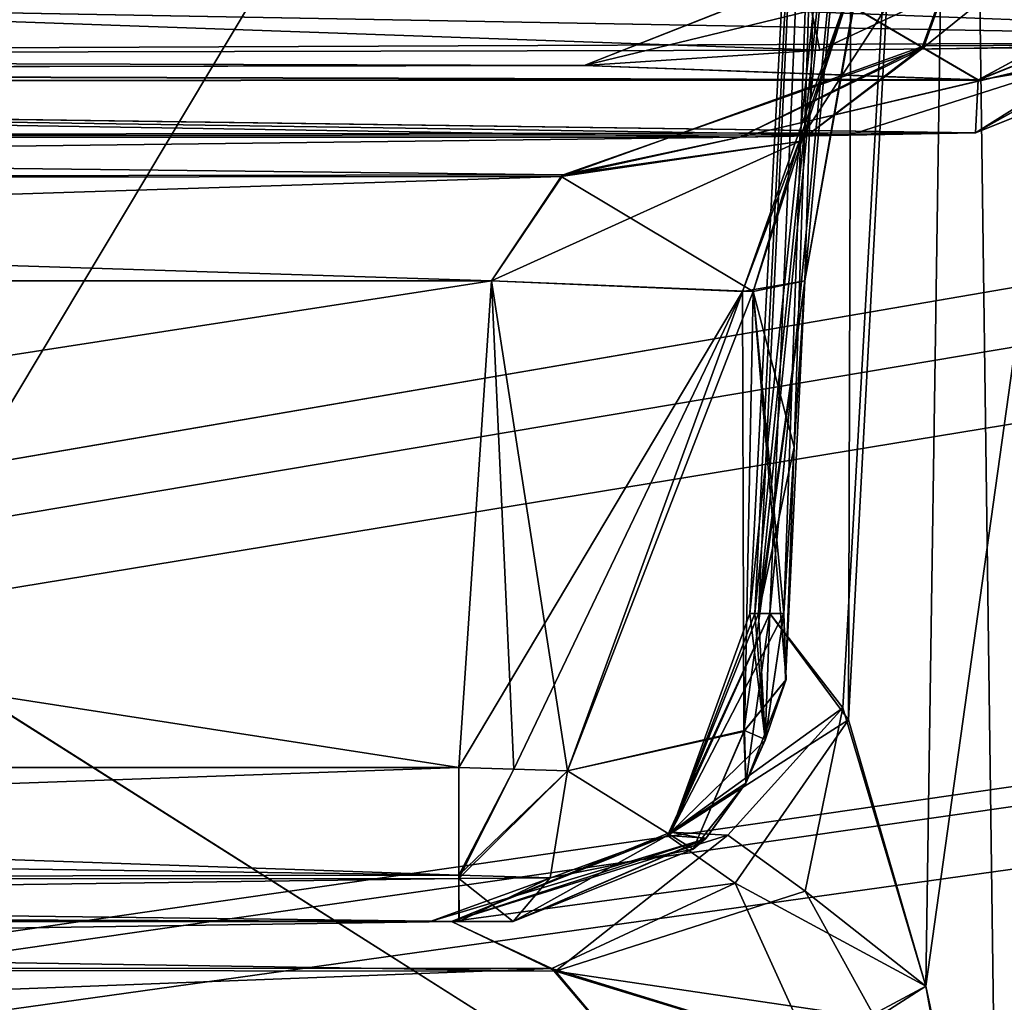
# Model space of a CAD drawing. Header units: inches. Extents: x -9.7 to 9.7, y -2.4 to 4.3.
# Tile 339 of 656: x -5.346 to -5.164, y -1.12 to -0.938. Entities that reach past the tile are written whole.
import ezdxf

# ---------------------------------------------------------------- set-up
doc = ezdxf.new("R2010")
doc.units = ezdxf.units.IN
doc.header["$LTSCALE"] = 101.851852
doc.header["$MEASUREMENT"] = 0
for name, color, linetype in [('1603', 7, 'CONTINUOUS'), ('1627', 7, 'CONTINUOUS'), ('1628', 7, 'CONTINUOUS'), ('1629', 7, 'CONTINUOUS'), ('1630', 7, 'CONTINUOUS'), ('1631', 7, 'CONTINUOUS'), ('1632', 7, 'CONTINUOUS'), ('1633', 7, 'CONTINUOUS'), ('1634', 7, 'CONTINUOUS'), ('1635', 7, 'CONTINUOUS'), ('1636', 7, 'CONTINUOUS'), ('1637', 7, 'CONTINUOUS'), ('1638', 7, 'CONTINUOUS'), ('1639', 7, 'CONTINUOUS'), ('1640', 7, 'CONTINUOUS'), ('1647', 7, 'CONTINUOUS'), ('1652', 7, 'CONTINUOUS'), ('1800', 7, 'CONTINUOUS'), ('1803', 7, 'CONTINUOUS'), ('231', 7, 'CONTINUOUS'), ('467', 7, 'CONTINUOUS'), ('7102', 7, 'CONTINUOUS'), ('7103', 7, 'CONTINUOUS'), ('7104', 7, 'CONTINUOUS'), ('7105', 7, 'CONTINUOUS'), ('7265', 7, 'CONTINUOUS'), ('7266', 7, 'CONTINUOUS'), ('7267', 7, 'CONTINUOUS'), ('7268', 7, 'CONTINUOUS'), ('7270', 7, 'CONTINUOUS'), ('7271', 7, 'CONTINUOUS'), ('7272', 7, 'CONTINUOUS'), ('7273', 7, 'CONTINUOUS'), ('7278', 7, 'CONTINUOUS'), ('7279', 7, 'CONTINUOUS'), ('7280', 7, 'CONTINUOUS'), ('7281', 7, 'CONTINUOUS'), ('7282', 7, 'CONTINUOUS'), ('7283', 7, 'CONTINUOUS'), ('7284', 7, 'CONTINUOUS'), ('7285', 7, 'CONTINUOUS'), ('7286', 7, 'CONTINUOUS'), ('7287', 7, 'CONTINUOUS'), ('8370', 7, 'CONTINUOUS'), ('8384', 7, 'CONTINUOUS'), ('9464', 7, 'CONTINUOUS')]:
    doc.layers.add(name, color=color, linetype=linetype)

msp = doc.modelspace()

# ---------------------------------------------------------------- linework, layer by layer
at = {"layer": '1603', "linetype": 'CONTINUOUS'}
for points in [[(-5.10467, -0.63882, 4.46648), (-5.17481, -1.57343, 4.42625), (-5.1258, -0.63817, 4.47526), (-5.10467, -0.63882, 4.46648)], [(-5.15357, -1.57279, 4.41749), (-5.17481, -1.57343, 4.42625), (-5.10467, -0.63882, 4.46648), (-5.15357, -1.57279, 4.41749)]]:
    msp.add_3dface(points, dxfattribs=at)
at = {"layer": '1627', "linetype": 'CONTINUOUS'}
for points in [[(-5.1919, -0.67738, 3.6), (-5.17224, -0.67738, 3.5154), (-5.21133, -1.04814, 3.6), (-5.1919, -0.67738, 3.6)], [(-5.21133, -1.04814, 3.6), (-5.17224, -0.67738, 3.5154), (-5.20975, -1.04814, 3.57427), (-5.21133, -1.04814, 3.6)], [(-5.2104, -1.04814, 3.61979), (-5.1919, -0.67738, 3.6), (-5.21133, -1.04814, 3.6), (-5.2104, -1.04814, 3.61979)], [(-5.20762, -1.04814, 3.63941), (-5.1919, -0.67738, 3.6), (-5.2104, -1.04814, 3.61979), (-5.20762, -1.04814, 3.63941)], [(-5.20975, -1.04814, 3.57427), (-5.17224, -0.67738, 3.5154), (-5.20113, -0.98664, 3.54659), (-5.20975, -1.04814, 3.57427)], [(-5.19312, -1.06774, 3.6883), (-5.1919, -0.67738, 3.6), (-5.20762, -1.04814, 3.63941), (-5.19312, -1.06774, 3.6883)], [(-5.20113, -0.98664, 3.54659), (-5.17224, -0.67738, 3.5154), (-5.1905, -0.92601, 3.52446), (-5.20113, -0.98664, 3.54659)], [(-5.17224, -0.67738, 3.6846), (-5.1919, -0.67738, 3.6), (-5.19312, -1.06774, 3.6883), (-5.17224, -0.67738, 3.6846)], [(-5.17877, -1.11693, 3.71932), (-5.17224, -0.67738, 3.6846), (-5.19312, -1.06774, 3.6883), (-5.17877, -1.11693, 3.71932)], [(-5.16534, -1.19123, 3.74334), (-5.17224, -0.67738, 3.6846), (-5.17877, -1.11693, 3.71932), (-5.16534, -1.19123, 3.74334)], [(-5.14803, -1.2611, 3.7661), (-5.14596, -1.25623, 3.76758), (-5.17224, -0.67738, 3.6846), (-5.14803, -1.2611, 3.7661)], [(-5.14803, -1.2611, 3.7661), (-5.17224, -0.67738, 3.6846), (-5.16534, -1.19123, 3.74334), (-5.14803, -1.2611, 3.7661)], [(-5.14596, -1.25623, 3.76758), (-5.14505, -1.24804, 3.7678), (-5.17224, -0.67738, 3.6846), (-5.14596, -1.25623, 3.76758)], [(-5.17224, -0.67738, 3.6846), (-5.14505, -1.24804, 3.7678), (-5.13124, -0.96295, 3.7599), (-5.17224, -0.67738, 3.6846)], [(-5.1173, -0.67738, 3.75187), (-5.17224, -0.67738, 3.6846), (-5.13124, -0.96295, 3.7599), (-5.1173, -0.67738, 3.75187)], [(-5.2031, -1.01741, 3.54776), (-5.20975, -1.04814, 3.57427), (-5.20113, -0.98664, 3.54659), (-5.2031, -1.01741, 3.54776)], [(-5.20506, -1.04814, 3.54892), (-5.20975, -1.04814, 3.57427), (-5.2031, -1.01741, 3.54776), (-5.20506, -1.04814, 3.54892)]]:
    msp.add_3dface(points, dxfattribs=at)
at = {"layer": '1628', "linetype": 'CONTINUOUS'}
for points in [[(-5.16473, -0.90326, 3.48013), (-5.1282, -0.90239, 3.44171), (-5.14074, -0.94309, 3.42751), (-5.16473, -0.90326, 3.48013)], [(-5.17911, -0.94324, 3.46895), (-5.16473, -0.90326, 3.48013), (-5.14074, -0.94309, 3.42751), (-5.17911, -0.94324, 3.46895)], [(-5.21318, -0.96011, 3.44382), (-5.17911, -0.94324, 3.46895), (-5.14074, -0.94309, 3.42751), (-5.21318, -0.96011, 3.44382)], [(-5.16961, -0.9593, 3.39715), (-5.21318, -0.96011, 3.44382), (-5.14074, -0.94309, 3.42751), (-5.16961, -0.9593, 3.39715)], [(-5.1928, -0.95968, 3.41915), (-5.21318, -0.96011, 3.44382), (-5.16961, -0.9593, 3.39715), (-5.1928, -0.95968, 3.41915)]]:
    msp.add_3dface(points, dxfattribs=at)
at = {"layer": '1629', "linetype": 'CONTINUOUS'}
for points in [[(-5.1905, -0.92601, 3.52446), (-5.16473, -0.90326, 3.48013), (-5.20218, -0.96091, 3.48772), (-5.1905, -0.92601, 3.52446)], [(-5.16473, -0.90326, 3.48013), (-5.17911, -0.94324, 3.46895), (-5.20218, -0.96091, 3.48772), (-5.16473, -0.90326, 3.48013)], [(-5.20113, -0.98664, 3.54659), (-5.1905, -0.92601, 3.52446), (-5.21069, -0.98864, 3.49607), (-5.20113, -0.98664, 3.54659)], [(-5.1905, -0.92601, 3.52446), (-5.20218, -0.96091, 3.48772), (-5.21069, -0.98864, 3.49607), (-5.1905, -0.92601, 3.52446)], [(-5.17911, -0.94324, 3.46895), (-5.21318, -0.96011, 3.44382), (-5.24622, -0.96737, 3.46215), (-5.17911, -0.94324, 3.46895)], [(-5.20218, -0.96091, 3.48772), (-5.17911, -0.94324, 3.46895), (-5.24622, -0.96737, 3.46215), (-5.20218, -0.96091, 3.48772)], [(-5.20218, -0.96091, 3.48772), (-5.24622, -0.96737, 3.46215), (-5.21069, -0.98864, 3.49607), (-5.20218, -0.96091, 3.48772)], [(-5.24622, -0.96737, 3.46215), (-5.25904, -0.98664, 3.4713), (-5.21069, -0.98864, 3.49607), (-5.24622, -0.96737, 3.46215)]]:
    msp.add_3dface(points, dxfattribs=at)
at = {"layer": '1630', "linetype": 'CONTINUOUS'}
for points in [[(-5.84856, -0.96793, 3.46275), (-5.21318, -0.96011, 3.44382), (-5.84985, -0.96011, 3.44382), (-5.84856, -0.96793, 3.46275)], [(-5.24622, -0.96737, 3.46215), (-5.21318, -0.96011, 3.44382), (-5.84856, -0.96793, 3.46275), (-5.24622, -0.96737, 3.46215)], [(-5.84548, -0.98664, 3.4713), (-5.24622, -0.96737, 3.46215), (-5.84856, -0.96793, 3.46275), (-5.84548, -0.98664, 3.4713)], [(-5.25904, -0.98664, 3.4713), (-5.24622, -0.96737, 3.46215), (-5.84548, -0.98664, 3.4713), (-5.25904, -0.98664, 3.4713)]]:
    msp.add_3dface(points, dxfattribs=at)
at = {"layer": '1631', "linetype": 'CONTINUOUS'}
for points in [[(-5.25904, -0.98664, 3.4713), (-5.84548, -0.98664, 3.4713), (-5.2651, -1.07657, 3.47601), (-5.25904, -0.98664, 3.4713)], [(-5.84548, -0.98664, 3.4713), (-5.84077, -1.07657, 3.47601), (-5.2651, -1.07657, 3.47601), (-5.84548, -0.98664, 3.4713)]]:
    msp.add_3dface(points, dxfattribs=at)
at = {"layer": '1632', "linetype": 'CONTINUOUS'}
for points in [[(-5.2651, -1.07657, 3.47601), (-5.84077, -1.07657, 3.47601), (-5.84154, -1.09712, 3.4857), (-5.2651, -1.07657, 3.47601)], [(-5.2651, -1.09705, 3.48562), (-5.2651, -1.07657, 3.47601), (-5.84154, -1.09712, 3.4857), (-5.2651, -1.09705, 3.48562)], [(-5.26507, -1.105, 3.50597), (-5.2651, -1.09705, 3.48562), (-5.84181, -1.105, 3.50599), (-5.26507, -1.105, 3.50597)], [(-5.84181, -1.105, 3.50599), (-5.2651, -1.09705, 3.48562), (-5.84154, -1.09712, 3.4857), (-5.84181, -1.105, 3.50599)]]:
    msp.add_3dface(points, dxfattribs=at)
at = {"layer": '1633', "linetype": 'CONTINUOUS'}
for points in [[(-5.2651, -1.07657, 3.47601), (-5.2651, -1.09705, 3.48562), (-5.25491, -1.07688, 3.4769), (-5.2651, -1.07657, 3.47601)], [(-5.25491, -1.07688, 3.4769), (-5.2651, -1.09705, 3.48562), (-5.24505, -1.07714, 3.4795), (-5.25491, -1.07688, 3.4769)], [(-5.24505, -1.07714, 3.4795), (-5.2651, -1.09705, 3.48562), (-5.24822, -1.09696, 3.48843), (-5.24505, -1.07714, 3.4795)], [(-5.24822, -1.09696, 3.48843), (-5.2651, -1.09705, 3.48562), (-5.25506, -1.105, 3.5077), (-5.24822, -1.09696, 3.48843)], [(-5.2651, -1.09705, 3.48562), (-5.26507, -1.105, 3.50597), (-5.25506, -1.105, 3.5077), (-5.2651, -1.09705, 3.48562)]]:
    msp.add_3dface(points, dxfattribs=at)
at = {"layer": '1634', "linetype": 'CONTINUOUS'}
for points in [[(-5.84181, -1.105, 3.50599), (-5.84226, -1.105, 3.65059), (-5.26648, -1.105, 3.65059), (-5.84181, -1.105, 3.50599)], [(-5.26507, -1.105, 3.50597), (-5.84181, -1.105, 3.50599), (-5.27037, -1.105, 3.57837), (-5.26507, -1.105, 3.50597)], [(-5.27037, -1.105, 3.57837), (-5.84181, -1.105, 3.50599), (-5.26648, -1.105, 3.65059), (-5.27037, -1.105, 3.57837)], [(-5.25506, -1.105, 3.5077), (-5.26507, -1.105, 3.50597), (-5.27037, -1.105, 3.57837), (-5.25506, -1.105, 3.5077)]]:
    msp.add_3dface(points, dxfattribs=at)
at = {"layer": '1635', "linetype": 'CONTINUOUS'}
for points in [[(-5.26648, -1.105, 3.65059), (-5.84226, -1.105, 3.65059), (-5.84127, -1.11356, 3.67856), (-5.26648, -1.105, 3.65059)], [(-5.24789, -1.11365, 3.6787), (-5.26648, -1.105, 3.65059), (-5.84127, -1.11356, 3.67856), (-5.24789, -1.11365, 3.6787)], [(-5.83865, -1.13627, 3.69695), (-5.24789, -1.11365, 3.6787), (-5.84127, -1.11356, 3.67856), (-5.83865, -1.13627, 3.69695)], [(-5.83865, -1.13627, 3.69695), (-5.22861, -1.13627, 3.69695), (-5.24789, -1.11365, 3.6787), (-5.83865, -1.13627, 3.69695)]]:
    msp.add_3dface(points, dxfattribs=at)
at = {"layer": '1636', "linetype": 'CONTINUOUS'}
for points in [[(-5.19312, -1.06774, 3.6883), (-5.20762, -1.04814, 3.63941), (-5.22652, -1.08911, 3.643), (-5.19312, -1.06774, 3.6883)], [(-5.19312, -1.06774, 3.6883), (-5.22652, -1.08911, 3.643), (-5.21403, -1.09791, 3.67633), (-5.19312, -1.06774, 3.6883)], [(-5.17877, -1.11693, 3.71932), (-5.19312, -1.06774, 3.6883), (-5.21403, -1.09791, 3.67633), (-5.17877, -1.11693, 3.71932)], [(-5.22652, -1.08911, 3.643), (-5.26648, -1.105, 3.65059), (-5.21403, -1.09791, 3.67633), (-5.22652, -1.08911, 3.643)], [(-5.26648, -1.105, 3.65059), (-5.24789, -1.11365, 3.6787), (-5.21403, -1.09791, 3.67633), (-5.26648, -1.105, 3.65059)], [(-5.21403, -1.09791, 3.67633), (-5.24789, -1.11365, 3.6787), (-5.20015, -1.12842, 3.70182), (-5.21403, -1.09791, 3.67633)], [(-5.17877, -1.11693, 3.71932), (-5.21403, -1.09791, 3.67633), (-5.20015, -1.12842, 3.70182), (-5.17877, -1.11693, 3.71932)], [(-5.24789, -1.11365, 3.6787), (-5.22861, -1.13627, 3.69695), (-5.20015, -1.12842, 3.70182), (-5.24789, -1.11365, 3.6787)]]:
    msp.add_3dface(points, dxfattribs=at)
at = {"layer": '1637', "linetype": 'CONTINUOUS'}
for points in [[(-5.22652, -1.08911, 3.643), (-5.20762, -1.04814, 3.63941), (-5.21208, -1.07943, 3.53402), (-5.22652, -1.08911, 3.643)], [(-5.21208, -1.07943, 3.53402), (-5.20762, -1.04814, 3.63941), (-5.20846, -1.07137, 3.53848), (-5.21208, -1.07943, 3.53402)], [(-5.2104, -1.04814, 3.61979), (-5.21133, -1.04814, 3.6), (-5.20846, -1.07137, 3.53848), (-5.2104, -1.04814, 3.61979)], [(-5.21133, -1.04814, 3.6), (-5.20975, -1.04814, 3.57427), (-5.20846, -1.07137, 3.53848), (-5.21133, -1.04814, 3.6)], [(-5.20762, -1.04814, 3.63941), (-5.2104, -1.04814, 3.61979), (-5.20846, -1.07137, 3.53848), (-5.20762, -1.04814, 3.63941)], [(-5.20975, -1.04814, 3.57427), (-5.20506, -1.04814, 3.54892), (-5.20846, -1.07137, 3.53848), (-5.20975, -1.04814, 3.57427)], [(-5.21937, -1.08962, 3.52724), (-5.22652, -1.08911, 3.643), (-5.21208, -1.07943, 3.53402), (-5.21937, -1.08962, 3.52724)], [(-5.25506, -1.105, 3.5077), (-5.27037, -1.105, 3.57837), (-5.22652, -1.08911, 3.643), (-5.25506, -1.105, 3.5077)], [(-5.27037, -1.105, 3.57837), (-5.26648, -1.105, 3.65059), (-5.22652, -1.08911, 3.643), (-5.27037, -1.105, 3.57837)], [(-5.25506, -1.105, 3.5077), (-5.22652, -1.08911, 3.643), (-5.21937, -1.08962, 3.52724), (-5.25506, -1.105, 3.5077)]]:
    msp.add_3dface(points, dxfattribs=at)
at = {"layer": '1638', "linetype": 'CONTINUOUS'}
for points in [[(-5.20846, -1.07137, 3.53848), (-5.20506, -1.04814, 3.54892), (-5.20461, -1.06031, 3.52711), (-5.20846, -1.07137, 3.53848)], [(-5.21231, -1.06975, 3.50633), (-5.20846, -1.07137, 3.53848), (-5.20461, -1.06031, 3.52711), (-5.21231, -1.06975, 3.50633)], [(-5.24505, -1.07714, 3.4795), (-5.22181, -1.09164, 3.50824), (-5.21231, -1.06975, 3.50633), (-5.24505, -1.07714, 3.4795)], [(-5.22181, -1.09164, 3.50824), (-5.21208, -1.07943, 3.53402), (-5.21231, -1.06975, 3.50633), (-5.22181, -1.09164, 3.50824)], [(-5.21208, -1.07943, 3.53402), (-5.20846, -1.07137, 3.53848), (-5.21231, -1.06975, 3.50633), (-5.21208, -1.07943, 3.53402)], [(-5.24505, -1.07714, 3.4795), (-5.24822, -1.09696, 3.48843), (-5.22181, -1.09164, 3.50824), (-5.24505, -1.07714, 3.4795)], [(-5.21937, -1.08962, 3.52724), (-5.21208, -1.07943, 3.53402), (-5.22181, -1.09164, 3.50824), (-5.21937, -1.08962, 3.52724)], [(-5.25506, -1.105, 3.5077), (-5.21937, -1.08962, 3.52724), (-5.22181, -1.09164, 3.50824), (-5.25506, -1.105, 3.5077)], [(-5.24822, -1.09696, 3.48843), (-5.25506, -1.105, 3.5077), (-5.22181, -1.09164, 3.50824), (-5.24822, -1.09696, 3.48843)]]:
    msp.add_3dface(points, dxfattribs=at)
at = {"layer": '1639', "linetype": 'CONTINUOUS'}
for points in [[(-5.25904, -0.98664, 3.4713), (-5.2651, -1.07657, 3.47601), (-5.25491, -1.07688, 3.4769), (-5.25904, -0.98664, 3.4713)], [(-5.21069, -0.98864, 3.49607), (-5.25904, -0.98664, 3.4713), (-5.24505, -1.07714, 3.4795), (-5.21069, -0.98864, 3.49607)], [(-5.25904, -0.98664, 3.4713), (-5.25491, -1.07688, 3.4769), (-5.24505, -1.07714, 3.4795), (-5.25904, -0.98664, 3.4713)], [(-5.2031, -1.01741, 3.54776), (-5.20113, -0.98664, 3.54659), (-5.21069, -0.98864, 3.49607), (-5.2031, -1.01741, 3.54776)], [(-5.21069, -0.98864, 3.49607), (-5.24505, -1.07714, 3.4795), (-5.21231, -1.06975, 3.50633), (-5.21069, -0.98864, 3.49607)], [(-5.21069, -0.98864, 3.49607), (-5.21231, -1.06975, 3.50633), (-5.20461, -1.06031, 3.52711), (-5.21069, -0.98864, 3.49607)], [(-5.20506, -1.04814, 3.54892), (-5.2031, -1.01741, 3.54776), (-5.21069, -0.98864, 3.49607), (-5.20506, -1.04814, 3.54892)], [(-5.20506, -1.04814, 3.54892), (-5.21069, -0.98864, 3.49607), (-5.20461, -1.06031, 3.52711), (-5.20506, -1.04814, 3.54892)]]:
    msp.add_3dface(points, dxfattribs=at)
at = {"layer": '1640', "linetype": 'CONTINUOUS'}
msp.add_3dface([(-5.16534, -1.19123, 3.74334), (-5.17877, -1.11693, 3.71932), (-5.20015, -1.12842, 3.70182), (-5.16534, -1.19123, 3.74334)], dxfattribs=at)
at = {"layer": '1647', "linetype": 'CONTINUOUS'}
for points in [[(-5.05887, -0.94242, 2.43047), (-4.73281, -0.93258, 1.86674), (-5.44137, -0.93552, 2.03509), (-5.05887, -0.94242, 2.43047)], [(-5.76647, -0.94537, 2.59922), (-5.05887, -0.94242, 2.43047), (-5.44137, -0.93552, 2.03509), (-5.76647, -0.94537, 2.59922)], [(-5.19839, -0.94409, 2.52602), (-5.05887, -0.94242, 2.43047), (-5.76647, -0.94537, 2.59922), (-5.19839, -0.94409, 2.52602)], [(-5.24193, -0.94692, 2.688), (-5.19839, -0.94409, 2.52602), (-5.76647, -0.94537, 2.59922), (-5.24193, -0.94692, 2.688)], [(-5.76895, -0.94785, 2.74122), (-5.24193, -0.94692, 2.688), (-5.76647, -0.94537, 2.59922), (-5.76895, -0.94785, 2.74122)], [(-5.85039, -0.94988, 2.85758), (-5.1691, -0.94958, 2.8406), (-5.76895, -0.94785, 2.74122), (-5.85039, -0.94988, 2.85758)], [(-5.1691, -0.94958, 2.8406), (-5.24193, -0.94692, 2.688), (-5.76895, -0.94785, 2.74122), (-5.1691, -0.94958, 2.8406)], [(-5.85039, -0.94988, 2.85758), (-5.16961, -0.9593, 3.39715), (-5.1691, -0.94958, 2.8406), (-5.85039, -0.94988, 2.85758)], [(-5.84985, -0.96011, 3.44382), (-5.16961, -0.9593, 3.39715), (-5.85039, -0.94988, 2.85758), (-5.84985, -0.96011, 3.44382)], [(-5.1928, -0.95968, 3.41915), (-5.16961, -0.9593, 3.39715), (-5.84985, -0.96011, 3.44382), (-5.1928, -0.95968, 3.41915)], [(-5.21318, -0.96011, 3.44382), (-5.1928, -0.95968, 3.41915), (-5.84985, -0.96011, 3.44382), (-5.21318, -0.96011, 3.44382)]]:
    msp.add_3dface(points, dxfattribs=at)
at = {"layer": '1652', "linetype": 'CONTINUOUS'}
for points in [[(-5.05887, -0.94239, -2.42852), (-5.29023, -0.9335, -1.91904), (-4.7328, -0.93255, -1.86479), (-5.05887, -0.94239, -2.42852)], [(-5.44127, -0.93549, -2.03312), (-5.29023, -0.9335, -1.91904), (-5.05887, -0.94239, -2.42852), (-5.44127, -0.93549, -2.03312)], [(-5.76647, -0.94534, -2.59727), (-5.44127, -0.93549, -2.03312), (-5.19839, -0.94406, -2.52407), (-5.76647, -0.94534, -2.59727)], [(-5.19839, -0.94406, -2.52407), (-5.44127, -0.93549, -2.03312), (-5.05887, -0.94239, -2.42852), (-5.19839, -0.94406, -2.52407)], [(-5.24192, -0.94689, -2.68605), (-5.76647, -0.94534, -2.59727), (-5.19839, -0.94406, -2.52407), (-5.24192, -0.94689, -2.68605)], [(-5.76895, -0.94781, -2.73927), (-5.76647, -0.94534, -2.59727), (-5.24192, -0.94689, -2.68605), (-5.76895, -0.94781, -2.73927)], [(-5.85039, -0.94985, -2.85562), (-5.76895, -0.94781, -2.73927), (-5.1691, -0.94955, -2.83865), (-5.85039, -0.94985, -2.85562)], [(-5.1691, -0.94955, -2.83865), (-5.76895, -0.94781, -2.73927), (-5.24192, -0.94689, -2.68605), (-5.1691, -0.94955, -2.83865)], [(-5.16961, -0.9593, -3.39715), (-5.85039, -0.94985, -2.85562), (-5.1691, -0.94955, -2.83865), (-5.16961, -0.9593, -3.39715)], [(-5.84985, -0.96011, -3.44382), (-5.85039, -0.94985, -2.85562), (-5.21318, -0.96011, -3.44382), (-5.84985, -0.96011, -3.44382)], [(-5.21318, -0.96011, -3.44382), (-5.85039, -0.94985, -2.85562), (-5.19281, -0.95968, -3.41917), (-5.21318, -0.96011, -3.44382)], [(-5.19281, -0.95968, -3.41917), (-5.85039, -0.94985, -2.85562), (-5.16961, -0.9593, -3.39715), (-5.19281, -0.95968, -3.41917)]]:
    msp.add_3dface(points, dxfattribs=at)
at = {"layer": '1800', "linetype": 'CONTINUOUS'}
for points in [[(-5.7303, -0.88341, -4.46241), (-5.70702, -1.22838, -4.44433), (-5.1258, -0.63817, -4.47526), (-5.7303, -0.88341, -4.46241)], [(-5.70702, -1.22838, -4.44433), (-5.68551, -1.57343, -4.42625), (-5.1258, -0.63817, -4.47526), (-5.70702, -1.22838, -4.44433)], [(-5.68551, -1.57343, -4.42625), (-5.17481, -1.57343, -4.42625), (-5.1258, -0.63817, -4.47526), (-5.68551, -1.57343, -4.42625)]]:
    msp.add_3dface(points, dxfattribs=at)
at = {"layer": '1803', "linetype": 'CONTINUOUS'}
msp.add_3dface([(-5.1258, -0.63817, -4.47526), (-5.17481, -1.57343, -4.42625), (-5.15361, -1.57279, -4.41753), (-5.1258, -0.63817, -4.47526)], dxfattribs=at)
at = {"layer": '231', "linetype": 'CONTINUOUS'}
for points in [[(-1.89693, -0.63817, -4.57874), (-8.57837, -1.57343, -4.62775), (-1.93722, -0.62134, -4.57786), (-1.89693, -0.63817, -4.57874)], [(-1.93722, -0.62134, -4.57786), (-8.57837, -1.57343, -4.62775), (-2.10307, -0.63817, -4.57874), (-1.93722, -0.62134, -4.57786)], [(-2.87743, -0.63817, -4.57874), (-8.57837, -1.57343, -4.62775), (-2.91772, -0.62134, -4.57786), (-2.87743, -0.63817, -4.57874)], [(-2.91772, -0.62134, -4.57786), (-8.57837, -1.57343, -4.62775), (-3.12257, -0.63817, -4.57874), (-2.91772, -0.62134, -4.57786)], [(-4.87743, -0.63817, -4.57874), (-8.57837, -1.57343, -4.62775), (-4.91772, -0.62134, -4.57786), (-4.87743, -0.63817, -4.57874)], [(-4.91772, -0.62134, -4.57786), (-8.57837, -1.57343, -4.62775), (-5.12257, -0.63817, -4.57874), (-4.91772, -0.62134, -4.57786)], [(-3.89693, -0.63817, -4.57874), (-8.57837, -1.57343, -4.62775), (-3.93717, -0.62139, -4.57786), (-3.89693, -0.63817, -4.57874)], [(-3.93717, -0.62139, -4.57786), (-8.57837, -1.57343, -4.62775), (-4.10307, -0.63817, -4.57874), (-3.93717, -0.62139, -4.57786)], [(8.57837, -1.57343, -4.62775), (-8.57837, -1.57343, -4.62775), (8.52935, -0.63817, -4.57874), (8.57837, -1.57343, -4.62775)], [(5.89693, -0.63817, -4.57874), (-8.57837, -1.57343, -4.62775), (5.12257, -0.63817, -4.57874), (5.89693, -0.63817, -4.57874)], [(-8.57837, -1.57343, -4.62775), (5.89693, -0.63817, -4.57874), (6.10307, -0.63817, -4.57874), (-8.57837, -1.57343, -4.62775)], [(5.12257, -0.63817, -4.57874), (-8.57837, -1.57343, -4.62775), (4.87743, -0.63817, -4.57874), (5.12257, -0.63817, -4.57874)], [(4.87743, -0.63817, -4.57874), (-8.57837, -1.57343, -4.62775), (4.10307, -0.63817, -4.57874), (4.87743, -0.63817, -4.57874)], [(4.10307, -0.63817, -4.57874), (-8.57837, -1.57343, -4.62775), (3.89693, -0.63817, -4.57874), (4.10307, -0.63817, -4.57874)], [(3.89693, -0.63817, -4.57874), (-8.57837, -1.57343, -4.62775), (3.12257, -0.63817, -4.57874), (3.89693, -0.63817, -4.57874)], [(3.12257, -0.63817, -4.57874), (-8.57837, -1.57343, -4.62775), (2.87743, -0.63817, -4.57874), (3.12257, -0.63817, -4.57874)], [(2.87743, -0.63817, -4.57874), (-8.57837, -1.57343, -4.62775), (2.10307, -0.63817, -4.57874), (2.87743, -0.63817, -4.57874)], [(2.10307, -0.63817, -4.57874), (-8.57837, -1.57343, -4.62775), (1.89693, -0.63817, -4.57874), (2.10307, -0.63817, -4.57874)], [(1.89693, -0.63817, -4.57874), (-8.57837, -1.57343, -4.62775), (-1.89693, -0.63817, -4.57874), (1.89693, -0.63817, -4.57874)], [(-2.10307, -0.63817, -4.57874), (-8.57837, -1.57343, -4.62775), (-2.87743, -0.63817, -4.57874), (-2.10307, -0.63817, -4.57874)], [(-3.12257, -0.63817, -4.57874), (-8.57837, -1.57343, -4.62775), (-3.89693, -0.63817, -4.57874), (-3.12257, -0.63817, -4.57874)], [(-4.10307, -0.63817, -4.57874), (-8.57837, -1.57343, -4.62775), (-4.87743, -0.63817, -4.57874), (-4.10307, -0.63817, -4.57874)], [(-5.12257, -0.63817, -4.57874), (-8.57837, -1.57343, -4.62775), (-5.89693, -0.63817, -4.57874), (-5.12257, -0.63817, -4.57874)], [(8.52935, -0.63817, -4.57874), (-8.57837, -1.57343, -4.62775), (7.12257, -0.63817, -4.57874), (8.52935, -0.63817, -4.57874)], [(7.12257, -0.63817, -4.57874), (-8.57837, -1.57343, -4.62775), (6.87743, -0.63817, -4.57874), (7.12257, -0.63817, -4.57874)], [(6.87743, -0.63817, -4.57874), (-8.57837, -1.57343, -4.62775), (6.10307, -0.63817, -4.57874), (6.87743, -0.63817, -4.57874)]]:
    msp.add_3dface(points, dxfattribs=at)
at = {"layer": '467', "linetype": 'CONTINUOUS'}
for points in [[(-8.57837, -1.57343, 4.62775), (8.57837, -1.57343, 4.62775), (-8.52935, -0.63817, 4.57874), (-8.57837, -1.57343, 4.62775)], [(-8.52935, -0.63817, 4.57874), (8.57837, -1.57343, 4.62775), (-7.12257, -0.63817, 4.57874), (-8.52935, -0.63817, 4.57874)], [(-7.12257, -0.63817, 4.57874), (8.57837, -1.57343, 4.62775), (-6.87743, -0.63817, 4.57874), (-7.12257, -0.63817, 4.57874)], [(-6.87743, -0.63817, 4.57874), (8.57837, -1.57343, 4.62775), (-6.10307, -0.63817, 4.57874), (-6.87743, -0.63817, 4.57874)], [(-6.10307, -0.63817, 4.57874), (8.57837, -1.57343, 4.62775), (-5.89693, -0.63817, 4.57874), (-6.10307, -0.63817, 4.57874)], [(-5.89693, -0.63817, 4.57874), (8.57837, -1.57343, 4.62775), (-5.12257, -0.63817, 4.57874), (-5.89693, -0.63817, 4.57874)]]:
    msp.add_3dface(points, dxfattribs=at)
at = {"layer": '7102', "linetype": 'CONTINUOUS'}
for points in [[(-5.19839, -0.94409, 2.52602), (-5.24193, -0.94692, 2.688), (-5.16382, -0.92795, 2.54902), (-5.19839, -0.94409, 2.52602)], [(-5.24193, -0.94692, 2.688), (-5.20116, -0.93082, 2.68571), (-5.16382, -0.92795, 2.54902), (-5.24193, -0.94692, 2.688)], [(-5.05887, -0.94242, 2.43047), (-5.19839, -0.94409, 2.52602), (-5.16382, -0.92795, 2.54902), (-5.05887, -0.94242, 2.43047)], [(-5.24193, -0.94692, 2.688), (-5.1691, -0.94958, 2.8406), (-5.20116, -0.93082, 2.68571), (-5.24193, -0.94692, 2.688)], [(-5.1691, -0.94958, 2.8406), (-5.13879, -0.93292, 2.81316), (-5.20116, -0.93082, 2.68571), (-5.1691, -0.94958, 2.8406)]]:
    msp.add_3dface(points, dxfattribs=at)
at = {"layer": '7103', "linetype": 'CONTINUOUS'}
msp.add_3dface([(-5.13879, -0.93292, 2.81316), (-5.1691, -0.94958, 2.8406), (-5.12768, -0.93295, 2.83798), (-5.13879, -0.93292, 2.81316)], dxfattribs=at)
at = {"layer": '7104', "linetype": 'CONTINUOUS'}
for points in [[(-5.12768, -0.93295, 2.83798), (-5.1691, -0.94958, 2.8406), (-5.12832, -0.94289, 3.40071), (-5.12768, -0.93295, 2.83798)], [(-5.1691, -0.94958, 2.8406), (-5.16961, -0.9593, 3.39715), (-5.12832, -0.94289, 3.40071), (-5.1691, -0.94958, 2.8406)]]:
    msp.add_3dface(points, dxfattribs=at)
at = {"layer": '7105', "linetype": 'CONTINUOUS'}
msp.add_3dface([(-5.16961, -0.9593, 3.39715), (-5.14074, -0.94309, 3.42751), (-5.12832, -0.94289, 3.40071), (-5.16961, -0.9593, 3.39715)], dxfattribs=at)
at = {"layer": '7265', "linetype": 'CONTINUOUS'}
for points in [[(-5.19839, -0.94406, -2.52407), (-5.16386, -0.92791, -2.54713), (-5.20116, -0.93078, -2.68381), (-5.19839, -0.94406, -2.52407)], [(-5.19839, -0.94406, -2.52407), (-5.05887, -0.94239, -2.42852), (-5.16386, -0.92791, -2.54713), (-5.19839, -0.94406, -2.52407)], [(-5.1691, -0.94955, -2.83865), (-5.24192, -0.94689, -2.68605), (-5.20116, -0.93078, -2.68381), (-5.1691, -0.94955, -2.83865)], [(-5.24192, -0.94689, -2.68605), (-5.19839, -0.94406, -2.52407), (-5.20116, -0.93078, -2.68381), (-5.24192, -0.94689, -2.68605)], [(-5.1691, -0.94955, -2.83865), (-5.20116, -0.93078, -2.68381), (-5.13924, -0.93346, -2.81163), (-5.1691, -0.94955, -2.83865)]]:
    msp.add_3dface(points, dxfattribs=at)
at = {"layer": '7266', "linetype": 'CONTINUOUS'}
msp.add_3dface([(-5.1691, -0.94955, -2.83865), (-5.13924, -0.93346, -2.81163), (-5.12778, -0.93301, -2.83603), (-5.1691, -0.94955, -2.83865)], dxfattribs=at)
at = {"layer": '7267', "linetype": 'CONTINUOUS'}
for points in [[(-5.16961, -0.9593, -3.39715), (-5.1691, -0.94955, -2.83865), (-5.12778, -0.93301, -2.83603), (-5.16961, -0.9593, -3.39715)], [(-5.16961, -0.9593, -3.39715), (-5.12778, -0.93301, -2.83603), (-5.1282, -0.94277, -3.40072), (-5.16961, -0.9593, -3.39715)]]:
    msp.add_3dface(points, dxfattribs=at)
at = {"layer": '7268', "linetype": 'CONTINUOUS'}
msp.add_3dface([(-5.16961, -0.9593, -3.39715), (-5.1282, -0.94277, -3.40072), (-5.14075, -0.94311, -3.42749), (-5.16961, -0.9593, -3.39715)], dxfattribs=at)
at = {"layer": '7270', "linetype": 'CONTINUOUS'}
for points in [[(-5.21133, -1.04814, -3.6), (-5.20975, -1.04814, -3.57427), (-5.1919, -0.67738, -3.6), (-5.21133, -1.04814, -3.6)], [(-5.2104, -1.04814, -3.61979), (-5.21133, -1.04814, -3.6), (-5.17224, -0.67738, -3.6846), (-5.2104, -1.04814, -3.61979)], [(-5.17224, -0.67738, -3.6846), (-5.21133, -1.04814, -3.6), (-5.1919, -0.67738, -3.6), (-5.17224, -0.67738, -3.6846)], [(-5.20762, -1.04814, -3.63941), (-5.2104, -1.04814, -3.61979), (-5.17224, -0.67738, -3.6846), (-5.20762, -1.04814, -3.63941)], [(-5.20975, -1.04814, -3.57427), (-5.20506, -1.04814, -3.54893), (-5.1919, -0.67738, -3.6), (-5.20975, -1.04814, -3.57427)], [(-5.19413, -1.06556, -3.68577), (-5.20762, -1.04814, -3.63941), (-5.17224, -0.67738, -3.6846), (-5.19413, -1.06556, -3.68577)], [(-5.20506, -1.04814, -3.54893), (-5.2031, -1.01737, -3.54776), (-5.1919, -0.67738, -3.6), (-5.20506, -1.04814, -3.54893)], [(-5.2031, -1.01737, -3.54776), (-5.20113, -0.98664, -3.54659), (-5.1919, -0.67738, -3.6), (-5.2031, -1.01737, -3.54776)], [(-5.20113, -0.98664, -3.54659), (-5.19018, -0.92521, -3.52379), (-5.1919, -0.67738, -3.6), (-5.20113, -0.98664, -3.54659)], [(-5.17877, -1.11693, -3.71932), (-5.19413, -1.06556, -3.68577), (-5.17224, -0.67738, -3.6846), (-5.17877, -1.11693, -3.71932)], [(-5.16507, -1.1925, -3.74376), (-5.17877, -1.11693, -3.71932), (-5.1173, -0.67738, -3.75187), (-5.16507, -1.1925, -3.74376)], [(-5.1173, -0.67738, -3.75187), (-5.17877, -1.11693, -3.71932), (-5.17224, -0.67738, -3.6846), (-5.1173, -0.67738, -3.75187)], [(-5.14803, -1.2611, -3.76609), (-5.16507, -1.1925, -3.74376), (-5.1173, -0.67738, -3.75187), (-5.14803, -1.2611, -3.76609)]]:
    msp.add_3dface(points, dxfattribs=at)
at = {"layer": '7271', "linetype": 'CONTINUOUS'}
for points in [[(-5.14075, -0.94311, -3.42749), (-5.12819, -0.90239, -3.44171), (-5.17962, -0.94385, -3.46857), (-5.14075, -0.94311, -3.42749)], [(-5.12819, -0.90239, -3.44171), (-5.16473, -0.90326, -3.48013), (-5.17962, -0.94385, -3.46857), (-5.12819, -0.90239, -3.44171)], [(-5.21318, -0.96011, -3.44382), (-5.19281, -0.95968, -3.41917), (-5.14075, -0.94311, -3.42749), (-5.21318, -0.96011, -3.44382)], [(-5.21318, -0.96011, -3.44382), (-5.14075, -0.94311, -3.42749), (-5.17962, -0.94385, -3.46857), (-5.21318, -0.96011, -3.44382)], [(-5.19281, -0.95968, -3.41917), (-5.16961, -0.9593, -3.39715), (-5.14075, -0.94311, -3.42749), (-5.19281, -0.95968, -3.41917)]]:
    msp.add_3dface(points, dxfattribs=at)
at = {"layer": '7272', "linetype": 'CONTINUOUS'}
for points in [[(-5.16473, -0.90326, -3.48013), (-5.19018, -0.92521, -3.52379), (-5.20218, -0.9609, -3.48772), (-5.16473, -0.90326, -3.48013)], [(-5.17962, -0.94385, -3.46857), (-5.16473, -0.90326, -3.48013), (-5.20218, -0.9609, -3.48772), (-5.17962, -0.94385, -3.46857)], [(-5.19018, -0.92521, -3.52379), (-5.20113, -0.98664, -3.54659), (-5.21266, -0.98864, -3.4935), (-5.19018, -0.92521, -3.52379)], [(-5.20218, -0.9609, -3.48772), (-5.19018, -0.92521, -3.52379), (-5.21266, -0.98864, -3.4935), (-5.20218, -0.9609, -3.48772)], [(-5.21318, -0.96011, -3.44382), (-5.17962, -0.94385, -3.46857), (-5.24581, -0.96711, -3.46186), (-5.21318, -0.96011, -3.44382)], [(-5.17962, -0.94385, -3.46857), (-5.20218, -0.9609, -3.48772), (-5.24581, -0.96711, -3.46186), (-5.17962, -0.94385, -3.46857)], [(-5.24581, -0.96711, -3.46186), (-5.20218, -0.9609, -3.48772), (-5.25904, -0.98664, -3.4713), (-5.24581, -0.96711, -3.46186)], [(-5.25904, -0.98664, -3.4713), (-5.20218, -0.9609, -3.48772), (-5.21266, -0.98864, -3.4935), (-5.25904, -0.98664, -3.4713)]]:
    msp.add_3dface(points, dxfattribs=at)
at = {"layer": '7273', "linetype": 'CONTINUOUS'}
for points in [[(-5.84985, -0.96011, -3.44382), (-5.21318, -0.96011, -3.44382), (-5.24581, -0.96711, -3.46186), (-5.84985, -0.96011, -3.44382)], [(-5.84985, -0.96011, -3.44382), (-5.24581, -0.96711, -3.46186), (-5.84855, -0.96798, -3.4628), (-5.84985, -0.96011, -3.44382)], [(-5.24581, -0.96711, -3.46186), (-5.25904, -0.98664, -3.4713), (-5.84855, -0.96798, -3.4628), (-5.24581, -0.96711, -3.46186)], [(-5.84855, -0.96798, -3.4628), (-5.25904, -0.98664, -3.4713), (-5.84548, -0.98664, -3.4713), (-5.84855, -0.96798, -3.4628)]]:
    msp.add_3dface(points, dxfattribs=at)
at = {"layer": '7278', "linetype": 'CONTINUOUS'}
for points in [[(-5.84127, -1.11355, -3.67856), (-5.84226, -1.105, -3.65059), (-5.24724, -1.11417, -3.67944), (-5.84127, -1.11355, -3.67856)], [(-5.24724, -1.11417, -3.67944), (-5.84226, -1.105, -3.65059), (-5.26648, -1.105, -3.65059), (-5.24724, -1.11417, -3.67944)], [(-5.83865, -1.13627, -3.69695), (-5.84127, -1.11355, -3.67856), (-5.22861, -1.13627, -3.69695), (-5.83865, -1.13627, -3.69695)], [(-5.22861, -1.13627, -3.69695), (-5.84127, -1.11355, -3.67856), (-5.24724, -1.11417, -3.67944), (-5.22861, -1.13627, -3.69695)]]:
    msp.add_3dface(points, dxfattribs=at)
at = {"layer": '7279', "linetype": 'CONTINUOUS'}
for points in [[(-5.20762, -1.04814, -3.63941), (-5.19413, -1.06556, -3.68577), (-5.22591, -1.08852, -3.64289), (-5.20762, -1.04814, -3.63941)], [(-5.22591, -1.08852, -3.64289), (-5.19413, -1.06556, -3.68577), (-5.21537, -1.08907, -3.66571), (-5.22591, -1.08852, -3.64289)], [(-5.21537, -1.08907, -3.66571), (-5.19413, -1.06556, -3.68577), (-5.20108, -1.09939, -3.68928), (-5.21537, -1.08907, -3.66571)], [(-5.19413, -1.06556, -3.68577), (-5.17877, -1.11693, -3.71932), (-5.20108, -1.09939, -3.68928), (-5.19413, -1.06556, -3.68577)], [(-5.26648, -1.105, -3.65059), (-5.22591, -1.08852, -3.64289), (-5.21537, -1.08907, -3.66571), (-5.26648, -1.105, -3.65059)], [(-5.24724, -1.11417, -3.67944), (-5.26648, -1.105, -3.65059), (-5.21537, -1.08907, -3.66571), (-5.24724, -1.11417, -3.67944)], [(-5.24724, -1.11417, -3.67944), (-5.21537, -1.08907, -3.66571), (-5.20108, -1.09939, -3.68928), (-5.24724, -1.11417, -3.67944)], [(-5.24724, -1.11417, -3.67944), (-5.20108, -1.09939, -3.68928), (-5.18808, -1.12291, -3.70928), (-5.24724, -1.11417, -3.67944)], [(-5.20108, -1.09939, -3.68928), (-5.17877, -1.11693, -3.71932), (-5.18808, -1.12291, -3.70928), (-5.20108, -1.09939, -3.68928)], [(-5.22861, -1.13627, -3.69695), (-5.24724, -1.11417, -3.67944), (-5.20032, -1.12848, -3.70175), (-5.22861, -1.13627, -3.69695)], [(-5.24724, -1.11417, -3.67944), (-5.18808, -1.12291, -3.70928), (-5.20032, -1.12848, -3.70175), (-5.24724, -1.11417, -3.67944)]]:
    msp.add_3dface(points, dxfattribs=at)
at = {"layer": '7280', "linetype": 'CONTINUOUS'}
for points in [[(-5.20506, -1.04814, -3.54893), (-5.20975, -1.04814, -3.57427), (-5.22591, -1.08852, -3.64289), (-5.20506, -1.04814, -3.54893)], [(-5.20506, -1.04814, -3.54893), (-5.22591, -1.08852, -3.64289), (-5.20851, -1.0715, -3.53842), (-5.20506, -1.04814, -3.54893)], [(-5.20975, -1.04814, -3.57427), (-5.21133, -1.04814, -3.6), (-5.22591, -1.08852, -3.64289), (-5.20975, -1.04814, -3.57427)], [(-5.21133, -1.04814, -3.6), (-5.2104, -1.04814, -3.61979), (-5.22591, -1.08852, -3.64289), (-5.21133, -1.04814, -3.6)], [(-5.2104, -1.04814, -3.61979), (-5.20762, -1.04814, -3.63941), (-5.22591, -1.08852, -3.64289), (-5.2104, -1.04814, -3.61979)], [(-5.20851, -1.0715, -3.53842), (-5.22591, -1.08852, -3.64289), (-5.21208, -1.07943, -3.53401), (-5.20851, -1.0715, -3.53842)], [(-5.21208, -1.07943, -3.53401), (-5.22591, -1.08852, -3.64289), (-5.21951, -1.08976, -3.52713), (-5.21208, -1.07943, -3.53401)], [(-5.21951, -1.08976, -3.52713), (-5.26648, -1.105, -3.65059), (-5.27037, -1.105, -3.57837), (-5.21951, -1.08976, -3.52713)], [(-5.25506, -1.105, -3.5077), (-5.21951, -1.08976, -3.52713), (-5.27037, -1.105, -3.57837), (-5.25506, -1.105, -3.5077)], [(-5.22591, -1.08852, -3.64289), (-5.26648, -1.105, -3.65059), (-5.21951, -1.08976, -3.52713), (-5.22591, -1.08852, -3.64289)]]:
    msp.add_3dface(points, dxfattribs=at)
at = {"layer": '7281', "linetype": 'CONTINUOUS'}
for points in [[(-5.20506, -1.04814, -3.54893), (-5.20851, -1.0715, -3.53842), (-5.20471, -1.06051, -3.52646), (-5.20506, -1.04814, -3.54893)], [(-5.20471, -1.06051, -3.52646), (-5.21208, -1.07943, -3.53401), (-5.21244, -1.06991, -3.50612), (-5.20471, -1.06051, -3.52646)], [(-5.20851, -1.0715, -3.53842), (-5.21208, -1.07943, -3.53401), (-5.20471, -1.06051, -3.52646), (-5.20851, -1.0715, -3.53842)], [(-5.22182, -1.09164, -3.50823), (-5.24505, -1.07714, -3.4795), (-5.21244, -1.06991, -3.50612), (-5.22182, -1.09164, -3.50823)], [(-5.21208, -1.07943, -3.53401), (-5.22182, -1.09164, -3.50823), (-5.21244, -1.06991, -3.50612), (-5.21208, -1.07943, -3.53401)], [(-5.22182, -1.09164, -3.50823), (-5.24822, -1.09696, -3.48843), (-5.24505, -1.07714, -3.4795), (-5.22182, -1.09164, -3.50823)], [(-5.21208, -1.07943, -3.53401), (-5.21951, -1.08976, -3.52713), (-5.22182, -1.09164, -3.50823), (-5.21208, -1.07943, -3.53401)], [(-5.21951, -1.08976, -3.52713), (-5.25506, -1.105, -3.5077), (-5.22182, -1.09164, -3.50823), (-5.21951, -1.08976, -3.52713)], [(-5.22182, -1.09164, -3.50823), (-5.25506, -1.105, -3.5077), (-5.24822, -1.09696, -3.48843), (-5.22182, -1.09164, -3.50823)]]:
    msp.add_3dface(points, dxfattribs=at)
at = {"layer": '7282', "linetype": 'CONTINUOUS'}
for points in [[(-5.2651, -1.09647, -3.48502), (-5.2651, -1.07657, -3.47601), (-5.25492, -1.07688, -3.4769), (-5.2651, -1.09647, -3.48502)], [(-5.24505, -1.07714, -3.4795), (-5.2651, -1.09647, -3.48502), (-5.25492, -1.07688, -3.4769), (-5.24505, -1.07714, -3.4795)], [(-5.24505, -1.07714, -3.4795), (-5.24822, -1.09696, -3.48843), (-5.2651, -1.09647, -3.48502), (-5.24505, -1.07714, -3.4795)], [(-5.2651, -1.09647, -3.48502), (-5.24822, -1.09696, -3.48843), (-5.2651, -1.105, -3.50597), (-5.2651, -1.09647, -3.48502)], [(-5.24822, -1.09696, -3.48843), (-5.25506, -1.105, -3.5077), (-5.2651, -1.105, -3.50597), (-5.24822, -1.09696, -3.48843)], [(-5.2651, -1.105, -3.50597), (-5.25506, -1.105, -3.5077), (-5.26, -1.105, -3.5064), (-5.2651, -1.105, -3.50597)]]:
    msp.add_3dface(points, dxfattribs=at)
at = {"layer": '7283', "linetype": 'CONTINUOUS'}
for points in [[(-5.85697, -1.08818, -3.47902), (-5.84077, -1.07657, -3.47601), (-5.2651, -1.09647, -3.48502), (-5.85697, -1.08818, -3.47902)], [(-5.84077, -1.07657, -3.47601), (-5.2651, -1.07657, -3.47601), (-5.2651, -1.09647, -3.48502), (-5.84077, -1.07657, -3.47601)], [(-5.8713, -1.0975, -3.48613), (-5.85697, -1.08818, -3.47902), (-5.2651, -1.09647, -3.48502), (-5.8713, -1.0975, -3.48613)], [(-5.8713, -1.0975, -3.48613), (-5.2651, -1.09647, -3.48502), (-5.2651, -1.105, -3.50597), (-5.8713, -1.0975, -3.48613)], [(-5.85753, -1.10302, -3.49526), (-5.8713, -1.0975, -3.48613), (-5.2651, -1.105, -3.50597), (-5.85753, -1.10302, -3.49526)], [(-5.84226, -1.105, -3.50597), (-5.85753, -1.10302, -3.49526), (-5.2651, -1.105, -3.50597), (-5.84226, -1.105, -3.50597)]]:
    msp.add_3dface(points, dxfattribs=at)
at = {"layer": '7284', "linetype": 'CONTINUOUS'}
for points in [[(-5.84548, -0.98664, -3.4713), (-5.25904, -0.98664, -3.4713), (-5.84077, -1.07657, -3.47601), (-5.84548, -0.98664, -3.4713)], [(-5.84077, -1.07657, -3.47601), (-5.25904, -0.98664, -3.4713), (-5.2651, -1.07657, -3.47601), (-5.84077, -1.07657, -3.47601)]]:
    msp.add_3dface(points, dxfattribs=at)
at = {"layer": '7285', "linetype": 'CONTINUOUS'}
for points in [[(-5.25904, -0.98664, -3.4713), (-5.21266, -0.98864, -3.4935), (-5.2651, -1.07657, -3.47601), (-5.25904, -0.98664, -3.4713)], [(-5.21266, -0.98864, -3.4935), (-5.20113, -0.98664, -3.54659), (-5.21244, -1.06991, -3.50612), (-5.21266, -0.98864, -3.4935)], [(-5.20113, -0.98664, -3.54659), (-5.20471, -1.06051, -3.52646), (-5.21244, -1.06991, -3.50612), (-5.20113, -0.98664, -3.54659)], [(-5.20113, -0.98664, -3.54659), (-5.2031, -1.01737, -3.54776), (-5.20471, -1.06051, -3.52646), (-5.20113, -0.98664, -3.54659)], [(-5.2651, -1.07657, -3.47601), (-5.21266, -0.98864, -3.4935), (-5.25492, -1.07688, -3.4769), (-5.2651, -1.07657, -3.47601)], [(-5.21266, -0.98864, -3.4935), (-5.24505, -1.07714, -3.4795), (-5.25492, -1.07688, -3.4769), (-5.21266, -0.98864, -3.4935)], [(-5.24505, -1.07714, -3.4795), (-5.21266, -0.98864, -3.4935), (-5.21244, -1.06991, -3.50612), (-5.24505, -1.07714, -3.4795)], [(-5.2031, -1.01737, -3.54776), (-5.20506, -1.04814, -3.54893), (-5.20471, -1.06051, -3.52646), (-5.2031, -1.01737, -3.54776)]]:
    msp.add_3dface(points, dxfattribs=at)
at = {"layer": '7286', "linetype": 'CONTINUOUS'}
for points in [[(-5.84226, -1.105, -3.65059), (-5.84226, -1.105, -3.50597), (-5.2651, -1.105, -3.50597), (-5.84226, -1.105, -3.65059)], [(-5.26648, -1.105, -3.65059), (-5.84226, -1.105, -3.65059), (-5.27037, -1.105, -3.57837), (-5.26648, -1.105, -3.65059)], [(-5.27037, -1.105, -3.57837), (-5.84226, -1.105, -3.65059), (-5.2651, -1.105, -3.50597), (-5.27037, -1.105, -3.57837)], [(-5.25506, -1.105, -3.5077), (-5.27037, -1.105, -3.57837), (-5.26, -1.105, -3.5064), (-5.25506, -1.105, -3.5077)], [(-5.27037, -1.105, -3.57837), (-5.2651, -1.105, -3.50597), (-5.26, -1.105, -3.5064), (-5.27037, -1.105, -3.57837)]]:
    msp.add_3dface(points, dxfattribs=at)
at = {"layer": '7287', "linetype": 'CONTINUOUS'}
for points in [[(-5.17877, -1.11693, -3.71932), (-5.14803, -1.2611, -3.76609), (-5.18808, -1.12291, -3.70928), (-5.17877, -1.11693, -3.71932)], [(-5.17877, -1.11693, -3.71932), (-5.16507, -1.1925, -3.74376), (-5.14803, -1.2611, -3.76609), (-5.17877, -1.11693, -3.71932)]]:
    msp.add_3dface(points, dxfattribs=at)
at = {"layer": '8370', "linetype": 'CONTINUOUS'}
for points in [[(-6.35, -0.43265, 15.47192), (-8.85, -2.20041, 13.70416), (-3.55711, -2.20041, 13.70416), (-6.35, -0.43265, 15.47192)], [(-6.35, -0.43265, 15.47192), (-3.55711, -2.20041, 13.70416), (-3.55711, -0.43265, 15.47192), (-6.35, -0.43265, 15.47192)]]:
    msp.add_3dface(points, dxfattribs=at)
at = {"layer": '8384', "linetype": 'CONTINUOUS'}
for points in [[(-8.85, -2.0894, 13.59314), (-6.35, -0.32163, 15.36091), (-3.55711, -0.32163, 15.36091), (-8.85, -2.0894, 13.59314)], [(-8.85, -2.0894, 13.59314), (-3.55711, -0.32163, 15.36091), (-3.55711, -2.0894, 13.59314), (-8.85, -2.0894, 13.59314)]]:
    msp.add_3dface(points, dxfattribs=at)
at = {"layer": '9464', "linetype": 'CONTINUOUS'}
for points in [[(-5.1258, -0.63817, 4.47526), (-5.17481, -1.57343, 4.42625), (-5.8937, -0.63817, 4.47526), (-5.1258, -0.63817, 4.47526)], [(-5.8937, -0.63817, 4.47526), (-5.17481, -1.57343, 4.42625), (-5.75136, -0.84229, 4.46456), (-5.8937, -0.63817, 4.47526)], [(-5.17481, -1.57343, 4.42625), (-5.73027, -0.88351, 4.4624), (-5.75136, -0.84229, 4.46456), (-5.17481, -1.57343, 4.42625)], [(-5.17481, -1.57343, 4.42625), (-5.70705, -1.22837, 4.44433), (-5.73027, -0.88351, 4.4624), (-5.17481, -1.57343, 4.42625)]]:
    msp.add_3dface(points, dxfattribs=at)

doc.saveas('drawing.dxf')
